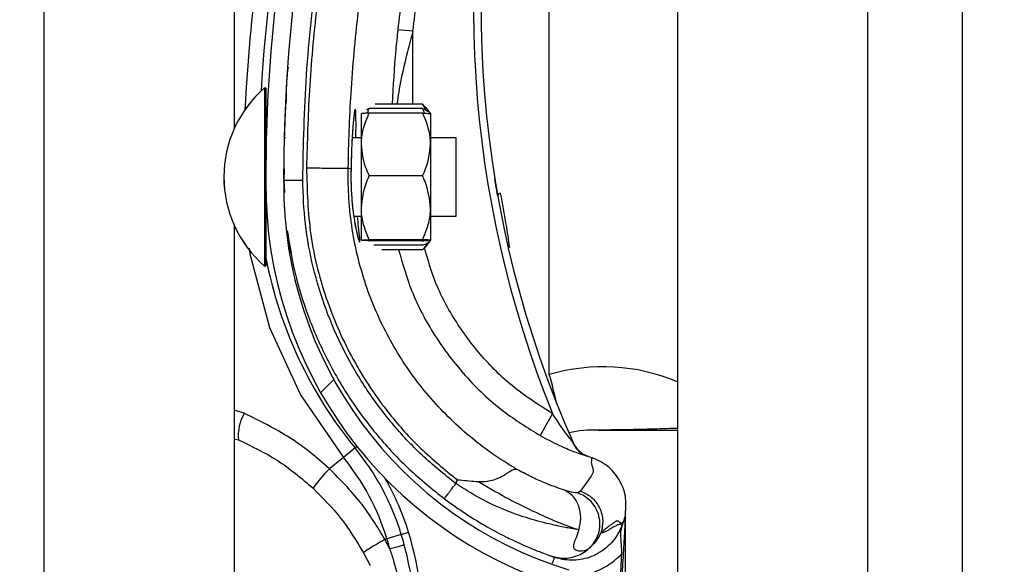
# Model space of a CAD drawing. Header units: inches. Extents: x 170 to 284, y 215 to 248.
# Tile 277 of 656: x 186.1024 to 186.2355, y 242.7093 to 242.783. Entities that reach past the tile are written whole.
import ezdxf

# ---------------------------------------------------------------- set-up
doc = ezdxf.new("R2010")
doc.units = ezdxf.units.IN
doc.header["$LTSCALE"] = 0.25
doc.header["$MEASUREMENT"] = 0
doc.layers.add('ANNOTATIONS', color=1, linetype='Continuous')
doc.layers.add('LH BENCH MOUNT', color=7, linetype='Continuous')
doc.styles.add('ARIAL', font='arial.ttf', dxfattribs={"height": 0.09375})
doc.dimstyles.new('STANDARD$0', dxfattribs={"dimtxt": 0.09375, "dimasz": 0.09375, "dimexe": 0.03125, "dimexo": 0.046875, "dimgap": 0.09, "dimtad": 0, "dimtih": 1, "dimtoh": 1, "dimdec": 4, "dimzin": 0, "dimdsep": 46, "dimtxsty": 'ARIAL', "dimcen": 0.09, "dimadec": 0, "dimazin": 0, "dimtfac": 1, "dimtdec": 4, "dimtofl": 0, "dimtmove": 0, "dimatfit": 1, "dimfxl": 1, "dimtolj": 1, "dimtzin": 0, "dimarcsym": 0})

# ---------------------------------------------------------------- blocks, each defined once
blk = doc.blocks.new('*D114')
at = {"layer": 'ANNOTATIONS', "color": 0, "lineweight": -2, "transparency": 16777216}
for p, q in [((186.1492924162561, 243.6642684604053), (187.5897358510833, 243.6642684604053)), ((187.5584858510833, 243.5705184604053), (187.5584858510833, 241.8503426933)), ((187.5584858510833, 239.6953067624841), (187.5584858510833, 241.4154825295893)), ((186.8279608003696, 239.6015567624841), (187.5897358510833, 239.6015567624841))]:
    blk.add_line(p, q, dxfattribs=at)
at = {"layer": 'ANNOTATIONS', "color": 0, "transparency": 16777216}
for points in [[(187.5428608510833, 243.5705184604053), (187.5741108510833, 243.5705184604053), (187.5584858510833, 243.6642684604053)], [(187.5428608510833, 239.6953067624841), (187.5741108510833, 239.6953067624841), (187.5584858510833, 239.6015567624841)]]:
    blk.add_solid(points, dxfattribs=at)
at = {"layer": 'defpoints', "color": 0, "transparency": 16777216}
for p in [(186.1024174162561, 243.6642684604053), (186.7810858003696, 239.6015567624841), (187.5584858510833, 239.6015567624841)]:
    blk.add_point(p, dxfattribs=at)
at = {"layer": 'ANNOTATIONS', "color": 0, "transparency": 16777216, "insert": (187.5584858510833, 241.6329126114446), "char_height": 0.09375, "attachment_point": 5, "style": 'ARIAL'}
blk.add_mtext('\\A1;OPENING\\PHEIGHT', dxfattribs=at)

msp = doc.modelspace()

# ---------------------------------------------------------------- hatches: boundary and pattern name
at = {"layer": 'LH BENCH MOUNT'}
h = msp.add_hatch(dxfattribs=at)
h.set_pattern_fill('ANSI31', color=256, scale=0.34241245, angle=2.8e-322, style=0)
h.set_pattern_definition([(45, (176.0930244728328, 238.0091787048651), (-0.03026527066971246, 0.03026527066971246), [])])
edge = h.paths.add_edge_path(flags=0)
edge.add_arc((186.1662917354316, 242.6705346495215), 0.001712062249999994, 450.0000000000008, 472.2104203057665)
edge.add_line((186.1656445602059, 242.6721196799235), (186.1647320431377, 242.6743545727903))
edge.add_arc((186.1662917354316, 242.6705346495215), 0.004126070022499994, 450, 472.2104203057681, ccw=False)
edge.add_arc((186.1662917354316, 242.6616319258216), 0.01302879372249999, 401.47616737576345, 450, ccw=False)
edge.add_arc((186.1620458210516, 242.6584817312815), 0.01830194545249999, 359.9999999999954, 400.0613730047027, ccw=False)
edge.add_arc((186.1685858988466, 242.6584817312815), 0.01176186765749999, 292.14085769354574, 360, ccw=False)
edge.add_arc((186.1662917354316, 242.6617346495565), 0.01566536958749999, 235.2570680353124, 295.4307998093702, ccw=False)
edge.add_arc((186.1715306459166, 242.6698498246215), 0.02532140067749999, 212.8542481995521, 235.980933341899, ccw=False)
edge.add_arc((186.1633812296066, 242.6634809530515), 0.01504902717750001, 172.1557183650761, 209.3146496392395, ccw=False)
edge.add_arc((186.1758108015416, 242.6621455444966), 0.02754708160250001, 453.3085031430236, 532.9325737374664, ccw=False)
edge.add_arc((186.1725578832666, 242.6982358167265), 0.008748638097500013, 280.9586189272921, 427.9414322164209)
edge.add_arc((186.1924176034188, 242.7605891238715), 0.05672062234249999, 179.5706357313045, 253.0098997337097, ccw=False)
edge.add_arc((186.3507493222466, 242.7617875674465), 0.2150521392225, 163.4260275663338, 180.2060536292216, ccw=False)
edge.add_arc((186.1719757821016, 242.8139369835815), 0.02884824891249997, 465.1588434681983, 521.4137567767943, ccw=False)
edge.add_arc((186.1546497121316, 242.8684832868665), 0.0284373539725, 290.1205938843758, 343.7190675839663)
edge.add_arc((186.1674901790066, 242.8643058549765), 0.01494630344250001, 345.2914408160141, 400.547192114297)
edge.add_arc((186.1640660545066, 242.8624910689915), 0.0187470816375, 397.9578745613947, 431.4396159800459)
edge.add_arc((186.1662917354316, 242.8673190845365), 0.0134739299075, 433.8775574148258, 472.2736457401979)
edge.add_arc((186.1637236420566, 242.8743385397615), 0.006011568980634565, 474.9825325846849, 495.7175736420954)
edge.add_arc((186.1735166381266, 242.8670793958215), 0.01816498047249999, 500.8992600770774, 539.9999999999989)
edge.add_arc((186.1662917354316, 242.8670793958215), 0.01094007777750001, 539.9999999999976, 629.9999999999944)
edge.add_arc((186.1662917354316, 242.8580054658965), 0.001866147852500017, 269.9999999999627, 285.6422464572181)
edge.add_line((186.1667949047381, 242.8562084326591), (186.167445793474, 242.8538838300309))
edge.add_arc((186.1662917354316, 242.8580054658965), 0.004280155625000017, 269.9999999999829, 285.64224645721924, ccw=False)
edge.add_arc((186.1662917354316, 242.8670793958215), 0.01335408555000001, 179.9999999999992, 269.999999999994, ccw=False)
edge.add_arc((186.1735166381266, 242.8670793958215), 0.020578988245, 500.6113583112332, 540, ccw=False)
edge.add_arc((186.1637236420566, 242.8743385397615), 0.008425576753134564, 474.5776671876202, 496.4997109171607, ccw=False)
edge.add_arc((186.1662917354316, 242.8673190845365), 0.01588793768, 433.6903022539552, 472.4705806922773, ccw=False)
edge.add_arc((186.1640660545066, 242.8624910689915), 0.02116108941, 398.1045307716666, 431.57717173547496, ccw=False)
edge.add_arc((186.1674901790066, 242.8643058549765), 0.01736031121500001, 345.1802481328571, 400.36585332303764, ccw=False)
edge.add_arc((186.1546497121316, 242.8684832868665), 0.030851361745, 289.91815728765, 343.77953759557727, ccw=False)
edge.add_arc((186.1719757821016, 242.8139369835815), 0.02643424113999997, 464.9417095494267, 521.3236131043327)
edge.add_arc((186.3507493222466, 242.7617875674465), 0.21263813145, 523.4376684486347, 540.2096895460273)
edge.add_arc((186.1924176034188, 242.7605891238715), 0.05430661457, 539.5566266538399, 613.1145348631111)
edge.add_arc((186.1725578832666, 242.6982358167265), 0.01116264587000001, 280.0610388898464, 428.5290871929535, ccw=False)
edge.add_arc((186.1758108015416, 242.6621455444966), 0.02513307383, 452.9714001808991, 532.9706577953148)
edge.add_arc((186.1633812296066, 242.6634809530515), 0.01263501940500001, 532.0830472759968, 568.9826967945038)
edge.add_arc((186.1715306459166, 242.6698498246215), 0.022907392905, 213.0443063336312, 236.0197152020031)
edge.add_arc((186.1662917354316, 242.6617346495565), 0.01325136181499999, 235.1922404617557, 295.7352497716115)
edge.add_arc((186.1685858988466, 242.6584817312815), 0.009347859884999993, 291.7225241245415, 360)
edge.add_arc((186.1620458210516, 242.6584817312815), 0.01588793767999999, 359.9999999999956, 399.9521788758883)
edge.add_arc((186.1662917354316, 242.6616319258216), 0.01061478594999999, 401.6345013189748, 450.0000000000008)

# ---------------------------------------------------------------- linework, layer by layer
for p, q in [((186.2298594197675, 239.6490664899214), (186.2298594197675, 243.9018291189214)), ((186.2298594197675, 239.6490664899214), (186.2298594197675, 243.9018291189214)), ((186.1913380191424, 243.8543193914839), (186.1913380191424, 239.6897279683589)), ((186.2170189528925, 243.8543193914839), (186.2170189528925, 239.6490664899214)), ((186.2298594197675, 239.6490664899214), (186.2298594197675, 243.8543193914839)), ((186.1057349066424, 239.6490664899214), (186.1057349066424, 243.7595607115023)), ((186.1314158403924, 242.9606655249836), (186.1314158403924, 242.7682915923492)), ((186.1740134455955, 242.7350172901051), (186.1740134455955, 242.800437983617)), ((186.1555752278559, 242.7814542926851), (186.1535337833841, 242.7816745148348)), ((186.1555724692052, 242.7716025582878), (186.1555752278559, 242.7814542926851)), ((186.1355302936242, 242.7738101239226), (186.1355251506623, 242.751320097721)), ((186.1355287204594, 242.7738101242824), (186.1355302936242, 242.7738101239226)), ((186.1355302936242, 242.7738101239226), (186.1357014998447, 242.7738100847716)), ((186.1357014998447, 242.7738100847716), (186.1356989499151, 242.7626593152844)), ((186.1383866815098, 242.7718734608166), (186.1383868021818, 242.7718756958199)), ((186.1568877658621, 242.7716022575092), (186.1504526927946, 242.7716037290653)), ((186.1568877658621, 242.7716022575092), (186.1571926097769, 242.7712131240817)), ((186.1486086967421, 242.7661451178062), (186.1486096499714, 242.7703135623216)), ((186.149679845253, 242.7709972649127), (186.149292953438, 242.7708110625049)), ((186.1568874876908, 242.7703858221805), (186.1496797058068, 242.7703874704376)), ((186.156887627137, 242.7709956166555), (186.149679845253, 242.7709972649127)), ((186.1572152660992, 242.7712314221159), (186.1579575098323, 242.7703123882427)), ((186.157957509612, 242.7703114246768), (186.1579565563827, 242.7661429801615)), ((186.1381777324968, 242.767106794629), (186.1383488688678, 242.767106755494)), ((186.1473662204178, 242.767104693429), (186.1486089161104, 242.7671044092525)), ((186.157956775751, 242.7671022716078), (186.1613809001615, 242.7671014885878)), ((186.1613809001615, 242.7671014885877), (186.1613786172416, 242.7571183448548)), ((186.1486067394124, 242.7575857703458), (186.1486086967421, 242.7661451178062)), ((186.1579565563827, 242.7661429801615), (186.1579545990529, 242.7575836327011)), ((186.1381738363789, 242.7628284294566), (186.1381117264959, 242.7613102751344)), ((186.1381184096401, 242.7614736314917), (186.1381224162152, 242.7628308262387)), ((186.1472077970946, 242.7628193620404), (186.1468376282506, 242.7629238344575)), ((186.1472077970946, 242.7628193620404), (186.1472078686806, 242.7628192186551)), ((186.1381117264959, 242.7613102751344), (186.1382130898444, 242.7596669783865)), ((186.1381168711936, 242.7609524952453), (186.138117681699, 242.761227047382)), ((186.1568855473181, 242.76190062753), (186.1496777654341, 242.7619022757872)), ((186.1356984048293, 242.7602756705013), (186.1356963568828, 242.7513200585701)), ((186.1486057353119, 242.7531948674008), (186.1486067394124, 242.7575857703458)), ((186.1579545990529, 242.7575836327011), (186.1579535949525, 242.7531927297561)), ((186.1613786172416, 242.7571183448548), (186.1613784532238, 242.756401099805)), ((186.1486064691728, 242.7564040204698), (186.1475855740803, 242.7564042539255)), ((186.1613784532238, 242.7564010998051), (186.1579543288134, 242.7564018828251)), ((186.1314158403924, 242.7552180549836), (186.1314158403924, 242.5628441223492)), ((186.1568835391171, 242.75311882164), (186.1496757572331, 242.7531204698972)), ((186.1568835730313, 242.7532671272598), (186.1496757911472, 242.7532687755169)), ((186.1579535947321, 242.7531917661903), (186.1572109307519, 242.752273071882)), ((186.1568833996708, 242.752509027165), (186.1502753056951, 242.7525105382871)), ((186.1568832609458, 242.7519023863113), (186.1513657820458, 242.7519036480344)), ((186.1355251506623, 242.751320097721), (186.1355247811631, 242.7497042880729)), ((186.1356963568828, 242.7513200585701), (186.1356959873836, 242.7497042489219)), ((186.1355247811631, 242.7497042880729), (186.1355232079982, 242.7497042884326)), ((186.1356959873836, 242.7497042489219), (186.1355247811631, 242.7497042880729)), ((186.1327797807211, 242.7297751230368), (186.1314158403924, 242.7302101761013)), ((186.174446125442, 242.7297546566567), (186.1727630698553, 242.7267749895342)), ((186.1314158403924, 242.7263463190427), (186.1319843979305, 242.7261725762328)), ((186.1477464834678, 242.7250954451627), (186.1461731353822, 242.7238071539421)), ((186.1477464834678, 242.7250954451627), (186.1480054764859, 242.7253075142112)), ((186.1461731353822, 242.7238071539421), (186.1442768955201, 242.7222544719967)), ((186.1790371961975, 242.7240311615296), (186.1794557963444, 242.7238841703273)), ((186.1794557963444, 242.7238841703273), (186.1797878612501, 242.7237603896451)), ((186.1615536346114, 242.7208011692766), (186.1613712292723, 242.7202723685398)), ((186.1782424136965, 242.7192639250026), (186.1778568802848, 242.7190018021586)), ((186.1843016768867, 242.71614287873), (186.1843016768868, 242.7161648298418)), ((186.1839721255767, 242.7150311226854), (186.1838758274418, 242.7147519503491)), ((186.1843016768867, 242.6631889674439), (186.1843016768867, 242.7156111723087)), ((186.1540075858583, 242.713384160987), (186.1520624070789, 242.7127913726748)), ((186.1540075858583, 242.713384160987), (186.1549902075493, 242.7136836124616)), ((186.1520624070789, 242.7127913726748), (186.1517967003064, 242.712710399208)), ((186.1524507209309, 242.7114347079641), (186.1517967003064, 242.712710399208)), ((186.1489064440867, 242.7108854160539), (186.1497777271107, 242.7091804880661)), ((186.1742323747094, 242.7104762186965), (186.1743992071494, 242.7104169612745)), ((186.1744776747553, 242.7103895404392), (186.1747284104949, 242.7103019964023))]:
    msp.add_line(p, q, dxfattribs=at)
at = {"layer": 'LH BENCH MOUNT', "flags": 128}
msp.add_lwpolyline([(186.1334582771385, 242.752133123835), (186.1335312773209, 242.7513381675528), (186.1361895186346, 242.7413832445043), (186.1403621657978, 242.7322989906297), (186.146173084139, 242.723807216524), (186.1461731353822, 242.7238071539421), (186.1461731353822, 242.7238071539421)], dxfattribs=at)
at = {"layer": 'LH BENCH MOUNT'}
for centre, radius, start, end in [((186.3507141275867, 242.7604040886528), 0.2160622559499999, 161.092978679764, 176.5593061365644), ((186.3507493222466, 242.7617875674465), 0.215052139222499, 163.4260275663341, 180.2060536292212), ((186.3507493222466, 242.7617875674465), 0.2126381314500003, 163.4376684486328, 180.2096895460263), ((186.3103094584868, 242.7846982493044), 0.1465525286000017, 165.3406183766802, 202.0185750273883), ((186.3103094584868, 242.7846982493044), 0.1455252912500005, 165.3544246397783, 203.870550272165), ((186.3507141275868, 242.7604040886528), 0.2180957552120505, 167.1792232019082, 177.2529346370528), ((186.145945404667, 242.7617548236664), 0.01593228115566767, 130.8294767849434, 229.1443187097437), ((186.1459469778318, 242.7617548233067), 0.01593228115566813, 130.8294767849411, 229.144318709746), ((186.1362479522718, 242.7676550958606), 0.000547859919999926, 179.9868977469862, 209.2820731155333), ((186.1924176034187, 242.7605891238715), 0.05672062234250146, 179.5706357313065, 253.009899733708), ((186.1924176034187, 242.7605891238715), 0.05430661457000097, 179.556626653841, 253.114534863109), ((186.1675087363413, 242.7590197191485), 0.0005320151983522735, 98.82251519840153, 154.8284159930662), ((186.1362452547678, 242.7558589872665), 0.0005478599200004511, 134.5651049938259, 179.98689774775), ((186.1925195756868, 242.7617566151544), 0.05786770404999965, 190.8936622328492, 219.3113539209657), ((186.1813100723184, 242.7103947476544), 0.02568093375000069, 67.01549504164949, 106.5066258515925), ((186.1177914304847, 242.7184953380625), 0.05859940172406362, 12.39253663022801, 16.3764692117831), ((186.1380763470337, 242.7267166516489), 0.006116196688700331, 149.9959646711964, 185.1035778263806), ((186.1801927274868, 242.7103947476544), 0.0171206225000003, 88.6104970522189, 101.9466001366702), ((186.1806203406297, 242.7280238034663), 0.0005136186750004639, 268.6104970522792, 270.0142555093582), ((186.121253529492, 242.7034024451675), 0.03424124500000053, 16.94846748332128, 39.31135392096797), ((186.1803633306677, 242.7271939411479), 0.003424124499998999, 203.8705502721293, 250.6224115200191), ((186.121253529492, 242.7034024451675), 0.03220774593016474, 16.9484674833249, 39.31135392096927), ((186.160690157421, 242.7060546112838), 0.02306145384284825, 135.3749046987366, 143.8386130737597), ((186.121253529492, 242.7034024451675), 0.03526848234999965, 16.94846748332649, 29.83866096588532), ((186.1127374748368, 242.7008071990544), 0.04314396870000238, 355.771303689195, 16.94846748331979), ((186.1127374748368, 242.7008071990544), 0.04417120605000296, 355.7713036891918, 16.94846748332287), ((186.1127374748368, 242.7008071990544), 0.04111046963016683, 14.98049646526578, 16.94846748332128)]:
    msp.add_arc(centre, radius, start, end, dxfattribs=at)
for points, knots in [([(186.1406798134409, 242.7613160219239), (186.1407785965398, 242.7660714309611), (186.1409766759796, 242.7756069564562), (186.1425862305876, 242.7899158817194), (186.1450430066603, 242.8042254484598), (186.1475403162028, 242.8136292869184), (186.1487919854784, 242.8183425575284)], [0, 0, 0, 0, 0.2468628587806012, 0.4950083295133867, 0.74689458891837, 1, 1, 1, 1]), ([(186.1611233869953, 242.8186095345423), (186.1606953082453, 242.8171802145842), (186.1591104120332, 242.8118883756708), (186.1568152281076, 242.8025902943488), (186.154748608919, 242.7916809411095), (186.1538972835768, 242.7846686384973), (186.1535337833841, 242.7816745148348)], [0, 0, 0, 0, 0.1185397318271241, 0.4388752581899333, 0.7604101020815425, 1, 1, 1, 1]), ([(186.1492048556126, 242.8178542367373), (186.1482307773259, 242.8142240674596), (186.1462797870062, 242.8069531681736), (186.144101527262, 242.7958724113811), (186.1424904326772, 242.7846898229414), (186.1414796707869, 242.7737211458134), (186.1412849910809, 242.7664733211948), (186.1411915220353, 242.7629935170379)], [0, 0, 0, 0, 0.2027568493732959, 0.4061035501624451, 0.6088604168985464, 0.8122072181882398, 1, 1, 1, 1]), ([(186.1555752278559, 242.7814542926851), (186.1559349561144, 242.784417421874), (186.1567756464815, 242.7913422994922), (186.1588195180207, 242.802138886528), (186.1610898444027, 242.8113410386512), (186.162662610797, 242.8165924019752), (186.1630862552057, 242.8180069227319)], [0, 0, 0, 0, 0.2395900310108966, 0.5599255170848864, 0.8814604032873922, 0.9999999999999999, 0.9999999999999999, 0.9999999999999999, 0.9999999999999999]), ([(186.146837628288, 242.7629238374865), (186.1468376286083, 242.7629238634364), (186.1468794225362, 242.7663101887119), (186.1471425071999, 242.7733569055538), (186.1480944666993, 242.7840301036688), (186.1496690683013, 242.79490617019), (186.1517875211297, 242.8056935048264), (186.1536858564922, 242.8127685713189), (186.1546350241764, 242.8163061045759)], [0, 0, 0, 0, 1.439079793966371e-06, 0.1877923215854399, 0.3908439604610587, 0.5938956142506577, 0.7969478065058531, 1, 1, 1, 1]), ([(186.1535337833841, 242.7816745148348), (186.1534366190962, 242.7807567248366), (186.1530816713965, 242.7774039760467), (186.1528959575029, 242.7740436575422), (186.1527610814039, 242.7716032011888)], [0, 0, 0, 0, 0.2737425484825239, 0.9999999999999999, 0.9999999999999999, 0.9999999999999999, 0.9999999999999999]), ([(186.1555752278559, 242.7814542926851), (186.1553281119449, 242.780545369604), (186.1545903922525, 242.7778319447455), (186.1538320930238, 242.7745378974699), (186.1534925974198, 242.7721575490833), (186.1534135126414, 242.7716030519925)], [0, 0, 0, 0, 0.2786878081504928, 0.8319718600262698, 1, 1, 1, 1]), ([(186.1384855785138, 242.771878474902), (186.1384912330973, 242.773098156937), (186.1384985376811, 242.7746737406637), (186.138692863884, 242.7762352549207), (186.1387367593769, 242.7765879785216)], [0, 0, 0, 0, 0.7741143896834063, 1, 1, 1, 1]), ([(186.1383866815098, 242.7718734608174), (186.1383813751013, 242.7717763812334), (186.1383760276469, 242.7716785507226), (186.138338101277, 242.7709272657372), (186.1382815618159, 242.7698263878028), (186.1382205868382, 242.7680127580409), (186.1381901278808, 242.7671067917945)], [0, 0, 0, 0, 0.330770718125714, 0.3333292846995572, 0.6669765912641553, 1, 1, 1, 1]), ([(186.157274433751, 242.7708092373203), (186.1572194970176, 242.7709903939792), (186.1571368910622, 242.7712627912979), (186.1569502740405, 242.7715170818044), (186.1568877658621, 242.7716022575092)], [0, 0, 0, 0, 0.6650456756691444, 1, 1, 1, 1]), ([(186.1478716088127, 242.7671045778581), (186.1478744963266, 242.7674243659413), (186.1478853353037, 242.768624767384), (186.1478803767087, 242.7700161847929), (186.1478337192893, 242.7708756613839), (186.1477451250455, 242.7709631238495), (186.1476185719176, 242.7703124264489), (186.1474501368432, 242.7685901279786), (186.1472871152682, 242.7660340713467), (186.1472348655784, 242.7639164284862), (186.1472077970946, 242.7628193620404)], [0, 0, 0, 0, 0.05114929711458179, 0.1920011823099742, 0.3334894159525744, 0.422421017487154, 0.5646212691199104, 0.7065362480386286, 0.8479681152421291, 1, 1, 1, 1]), ([(186.1476699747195, 242.7704462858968), (186.1476701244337, 242.7704468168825), (186.1476769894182, 242.7704711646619), (186.1476454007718, 242.7703342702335), (186.1476008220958, 242.7700190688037), (186.1475535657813, 242.7695559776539), (186.1475291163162, 242.7693163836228)], [0, 0, 0, 0, 0.005301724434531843, 0.2431048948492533, 0.6083977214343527, 1, 1, 1, 1]), ([(186.1486086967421, 242.7661451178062), (186.1486121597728, 242.7663129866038), (186.1486392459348, 242.7676259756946), (186.1490708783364, 242.7690656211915), (186.1496203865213, 242.770258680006), (186.1496797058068, 242.7703874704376)], [0, 0, 0, 0, 0.1156468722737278, 0.904534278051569, 1, 1, 1, 1]), ([(186.1496797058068, 242.7703874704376), (186.1494276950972, 242.7703772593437), (186.1489177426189, 242.7703565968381), (186.1486331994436, 242.7703313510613), (186.1486140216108, 242.7703168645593), (186.1486096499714, 242.7703135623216)], [0, 0, 0, 0, 0.4299704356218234, 0.8700602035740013, 0.9999999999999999, 0.9999999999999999, 0.9999999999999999, 0.9999999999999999]), ([(186.1494248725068, 242.7703760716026), (186.1494475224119, 242.7704675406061), (186.1495006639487, 242.770682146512), (186.1496145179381, 242.7708823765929), (186.149679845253, 242.7709972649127)], [0, 0, 0, 0, 0.4262184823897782, 1, 1, 1, 1]), ([(186.1579565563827, 242.7661429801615), (186.1579531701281, 242.7663108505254), (186.1579266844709, 242.7676238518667), (186.1574957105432, 242.7690636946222), (186.1569467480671, 242.7702570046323), (186.1568874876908, 242.7703858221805)], [0, 0, 0, 0, 0.1156468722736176, 0.9045342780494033, 0.9999999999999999, 0.9999999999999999, 0.9999999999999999, 0.9999999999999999]), ([(186.1568874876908, 242.7703858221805), (186.1571394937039, 242.7703754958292), (186.1576494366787, 242.7703546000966), (186.157933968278, 242.7703292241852), (186.1579531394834, 242.7703147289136), (186.157957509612, 242.7703114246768)], [0, 0, 0, 0, 0.4299704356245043, 0.8700602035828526, 0.9999999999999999, 0.9999999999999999, 0.9999999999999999, 0.9999999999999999]), ([(186.1571423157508, 242.7703743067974), (186.1571197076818, 242.7704657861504), (186.1570666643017, 242.7706804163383), (186.1569529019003, 242.77088069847), (186.156887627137, 242.7709956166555)], [0, 0, 0, 0, 0.4262184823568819, 1, 1, 1, 1]), ([(186.156887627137, 242.7709956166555), (186.1571396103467, 242.7708855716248), (186.1576495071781, 242.7706628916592), (186.1579339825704, 242.7703917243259), (186.1579531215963, 242.7702365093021), (186.1579574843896, 242.7702011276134)], [0, 0, 0, 0, 0.4299704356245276, 0.8700602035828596, 1, 1, 1, 1]), ([(186.1475291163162, 242.7693163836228), (186.1475244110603, 242.7692727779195), (186.1474890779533, 242.7689453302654), (186.1474166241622, 242.7680050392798), (186.1473246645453, 242.7665098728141), (186.1472516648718, 242.7647335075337), (186.1472166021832, 242.7634636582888), (186.1472086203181, 242.7628139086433), (186.1472086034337, 242.7628125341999)], [0, 0, 0, 0, 0.03583539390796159, 0.2690981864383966, 0.5116419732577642, 0.7561140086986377, 0.9994840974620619, 1, 1, 1, 1]), ([(186.1496777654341, 242.7619022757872), (186.1495149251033, 242.7622606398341), (186.1488988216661, 242.7636165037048), (186.1487316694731, 242.7650733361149), (186.1486086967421, 242.7661451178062)], [0, 0, 0, 0, 0.2643068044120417, 1, 1, 1, 1]), ([(186.1568855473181, 242.76190062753), (186.1570485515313, 242.7622589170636), (186.1576652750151, 242.7636144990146), (186.15783309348, 242.7650712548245), (186.1579565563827, 242.7661429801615)], [0, 0, 0, 0, 0.2643068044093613, 1, 1, 1, 1]), ([(186.1411910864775, 242.7629935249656), (186.1412738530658, 242.759956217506), (186.1414421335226, 242.7537807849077), (186.143731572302, 242.7449938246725), (186.1473458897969, 242.7368272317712), (186.1517606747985, 242.7302471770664), (186.1565697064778, 242.7248624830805), (186.1598837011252, 242.722161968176), (186.1615536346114, 242.7208011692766)], [0, 0, 0, 0, 0.1870908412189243, 0.3803918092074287, 0.5558755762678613, 0.7364481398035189, 0.8671952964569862, 1, 1, 1, 1]), ([(186.1411910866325, 242.7629935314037), (186.1419152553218, 242.76298214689), (186.14336359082, 242.7629593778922), (186.1452047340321, 242.7629314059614), (186.1465196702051, 242.7629153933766), (186.1467316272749, 242.762921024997), (186.1468376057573, 242.7629238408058)], [0, 0, 0, 0, 0.2500007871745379, 0.5000009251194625, 0.7500005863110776, 1, 1, 1, 1]), ([(186.169580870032, 242.722233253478), (186.1691391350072, 242.7224959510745), (186.166491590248, 242.7240704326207), (186.1619665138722, 242.7275018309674), (186.1566353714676, 242.7331031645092), (186.1523471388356, 242.7395429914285), (186.1490978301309, 242.7467690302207), (186.1471382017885, 242.7546438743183), (186.1467673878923, 242.7601718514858), (186.1468376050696, 242.762923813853), (186.1468376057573, 242.7629238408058)], [0, 0, 0, 0, 0.03155846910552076, 0.1891461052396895, 0.34673388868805, 0.5043277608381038, 0.6619226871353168, 0.8309600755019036, 0.9999983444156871, 1, 1, 1, 1]), ([(186.147209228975, 242.7628103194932), (186.1472078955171, 242.7627678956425), (186.1471870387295, 242.7621043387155), (186.147192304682, 242.7607727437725), (186.1472862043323, 242.7589492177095), (186.1474054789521, 242.7576447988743), (186.1474929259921, 242.7570499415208), (186.1475096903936, 242.7569359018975)], [0, 0, 0, 0, 0.02096907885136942, 0.3279800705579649, 0.6261032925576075, 0.928320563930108, 1, 1, 1, 1]), ([(186.1472078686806, 242.7628192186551), (186.1472001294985, 242.7623641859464), (186.1471756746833, 242.7609263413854), (186.1472983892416, 242.7585161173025), (186.1476144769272, 242.7559746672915), (186.1479975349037, 242.7540474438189), (186.1482797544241, 242.7530635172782), (186.1484248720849, 242.752827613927), (186.1484130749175, 242.7533857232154), (186.1482551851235, 242.7546373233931), (186.1481358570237, 242.7559241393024), (186.1480913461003, 242.7564041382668)], [0, 0, 0, 0, 0.05799721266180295, 0.1832636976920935, 0.306412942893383, 0.4347166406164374, 0.5675677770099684, 0.6609498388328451, 0.792266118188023, 0.9225125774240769, 1, 1, 1, 1]), ([(186.1381117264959, 242.7613102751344), (186.1381460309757, 242.7613103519), (186.1381988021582, 242.7613104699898), (186.1385190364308, 242.7613111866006), (186.1388504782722, 242.7613119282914), (186.1392619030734, 242.7613128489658), (186.1398597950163, 242.7613141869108), (186.1403567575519, 242.7613152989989), (186.1406798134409, 242.7613160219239)], [0, 0, 0, 0, 0.2394568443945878, 0.3683606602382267, 0.5000000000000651, 0.631639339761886, 0.7605431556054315, 1, 1, 1, 1]), ([(186.1613712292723, 242.7202723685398), (186.1598266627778, 242.7215139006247), (186.1567350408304, 242.7239989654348), (186.1526771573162, 242.7283716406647), (186.1491033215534, 242.7331476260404), (186.1461149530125, 242.7383217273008), (186.1437242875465, 242.7437970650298), (186.1420014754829, 242.7495130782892), (186.1408961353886, 242.7553757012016), (186.1407517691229, 242.7593400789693), (186.1406798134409, 242.7613160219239)], [0, 0, 0, 0, 0.1247413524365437, 0.2496837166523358, 0.3746881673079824, 0.4999855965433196, 0.6253465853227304, 0.7503062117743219, 0.8755465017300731, 1, 1, 1, 1]), ([(186.1486067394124, 242.7575857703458), (186.1487347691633, 242.7586969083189), (186.1489055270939, 242.7601788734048), (186.1495232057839, 242.7615573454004), (186.1496777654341, 242.7619022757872)], [0, 0, 0, 0, 0.7497733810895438, 0.9999999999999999, 0.9999999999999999, 0.9999999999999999, 0.9999999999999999]), ([(186.1579545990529, 242.7575836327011), (186.1578270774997, 242.758694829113), (186.157656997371, 242.7601768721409), (186.1570399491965, 242.7615556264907), (186.1568855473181, 242.76190062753)], [0, 0, 0, 0, 0.7497733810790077, 1, 1, 1, 1]), ([(186.167027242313, 242.7592460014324), (186.1669414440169, 242.7597382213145), (186.1667796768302, 242.7606662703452), (186.1666416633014, 242.7615211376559), (186.1666330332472, 242.7615748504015), (186.1666297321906, 242.7615953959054)], [0, 0, 0, 0, 0.4108597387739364, 0.7746496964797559, 1, 1, 1, 1]), ([(186.1686633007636, 242.7522298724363), (186.1685160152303, 242.7532691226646), (186.1681664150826, 242.7557359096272), (186.1676981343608, 242.7581489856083), (186.1674271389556, 242.7595454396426)], [0, 0, 0, 0, 0.4212971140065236, 1, 1, 1, 1]), ([(186.1496757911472, 242.7532687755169), (186.1494239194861, 242.7538666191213), (186.1489142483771, 242.7550763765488), (186.1486300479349, 242.7565498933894), (186.1486110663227, 242.7573934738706), (186.1486067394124, 242.7575857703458)], [0, 0, 0, 0, 0.4299704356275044, 0.870060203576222, 0.9999999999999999, 0.9999999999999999, 0.9999999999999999, 0.9999999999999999]), ([(186.1568835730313, 242.7532671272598), (186.1571357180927, 242.7538648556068), (186.1576459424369, 242.7550743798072), (186.1579308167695, 242.7565477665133), (186.1579501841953, 242.7573913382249), (186.1579545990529, 242.7575836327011)], [0, 0, 0, 0, 0.4299704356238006, 0.8700602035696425, 1, 1, 1, 1]), ([(186.1475096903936, 242.7569359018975), (186.1475622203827, 242.7565479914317), (186.1476850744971, 242.755640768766), (186.1479053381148, 242.754538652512), (186.1480869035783, 242.7537663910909), (186.1482023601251, 242.7533970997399), (186.1482051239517, 242.7533900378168), (186.1482059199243, 242.753388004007)], [0, 0, 0, 0, 0.1981000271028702, 0.4633049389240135, 0.7305309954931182, 0.922393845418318, 1, 1, 1, 1]), ([(186.1385983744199, 242.754519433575), (186.1388913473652, 242.7526497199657), (186.1395077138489, 242.7487161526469), (186.1413248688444, 242.7429062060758), (186.143818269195, 242.7371506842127), (186.1469644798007, 242.7317197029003), (186.1507144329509, 242.726705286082), (186.1549746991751, 242.722123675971), (186.1582128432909, 242.7195189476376), (186.1598290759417, 242.7182188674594)], [0, 0, 0, 0, 0.1313887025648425, 0.2764200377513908, 0.4215581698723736, 0.5666389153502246, 0.7114924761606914, 0.8559992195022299, 1, 1, 1, 1]), ([(186.1390425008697, 242.7515613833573), (186.1390446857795, 242.7515506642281), (186.1390532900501, 242.7515084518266), (186.138902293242, 242.7522506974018), (186.1387125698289, 242.7535444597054), (186.1386283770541, 242.754118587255)], [0, 0, 0, 0, 0.1591842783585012, 0.6268746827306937, 1, 1, 1, 1]), ([(186.1390423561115, 242.7515613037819), (186.139044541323, 242.7515505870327), (186.1390531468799, 242.751508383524), (186.138902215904, 242.7522500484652), (186.1387126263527, 242.7535428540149), (186.1386285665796, 242.7541160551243)], [0, 0, 0, 0, 0.1592756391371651, 0.6272415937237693, 1, 1, 1, 1]), ([(186.1390422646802, 242.7515612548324), (186.1390444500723, 242.7515505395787), (186.1390530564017, 242.7515083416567), (186.1389021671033, 242.7522496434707), (186.1387126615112, 242.7535418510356), (186.1386286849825, 242.7541144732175)], [0, 0, 0, 0, 0.1593327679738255, 0.6274710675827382, 1, 1, 1, 1]), ([(186.1390421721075, 242.7515612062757), (186.1390443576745, 242.75155049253), (186.1390529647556, 242.7515083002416), (186.13890211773, 242.7522492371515), (186.1387126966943, 242.7535408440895), (186.1386288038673, 242.754112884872)], [0, 0, 0, 0, 0.1593901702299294, 0.627701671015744, 1, 1, 1, 1]), ([(186.1486057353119, 242.7531948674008), (186.1487335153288, 242.7532139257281), (186.1489039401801, 242.7532393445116), (186.1495213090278, 242.7532628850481), (186.1496757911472, 242.7532687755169)], [0, 0, 0, 0, 0.7497733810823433, 1, 1, 1, 1]), ([(186.1496757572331, 242.7531204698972), (186.14942375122, 242.7531307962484), (186.1489138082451, 242.7531516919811), (186.1486292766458, 242.7531770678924), (186.1486101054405, 242.753191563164), (186.1486057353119, 242.7531948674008)], [0, 0, 0, 0, 0.4299704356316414, 0.870060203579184, 0.9999999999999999, 0.9999999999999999, 0.9999999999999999, 0.9999999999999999]), ([(186.1568833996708, 242.752509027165), (186.1571354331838, 242.7526189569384), (186.1576454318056, 242.7528414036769), (186.1579300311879, 242.7531124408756), (186.1579492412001, 242.7532676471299), (186.1579536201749, 242.7533030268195)], [0, 0, 0, 0, 0.4299704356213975, 0.8700602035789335, 1, 1, 1, 1]), ([(186.1568835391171, 242.75311882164), (186.1571355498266, 242.753129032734), (186.1576455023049, 242.7531496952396), (186.1579300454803, 242.7531749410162), (186.1579492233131, 242.7531894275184), (186.1579535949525, 242.7531927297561)], [0, 0, 0, 0, 0.4299704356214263, 0.8700602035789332, 1, 1, 1, 1]), ([(186.1579535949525, 242.7531927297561), (186.1578258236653, 242.7532118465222), (186.1576554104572, 242.7532373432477), (186.1570380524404, 242.7532611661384), (186.1568835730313, 242.7532671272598)], [0, 0, 0, 0, 0.7497733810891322, 0.9999999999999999, 0.9999999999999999, 0.9999999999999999, 0.9999999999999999]), ([(186.1536438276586, 242.7519031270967), (186.1541787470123, 242.7500158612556), (186.1553303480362, 242.7459528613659), (186.1584144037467, 242.7402057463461), (186.1625617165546, 242.7346967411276), (186.1673934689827, 242.7301235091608), (186.1710837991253, 242.7278221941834), (186.1727630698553, 242.7267749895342)], [0, 0, 0, 0, 0.1810254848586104, 0.3897206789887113, 0.598415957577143, 0.8172607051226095, 1, 1, 1, 1]), ([(186.1568832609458, 242.7519023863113), (186.1571659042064, 242.7521911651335), (186.1574767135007, 242.7525087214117), (186.1575991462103, 242.7528460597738), (186.1576102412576, 242.7528766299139)], [0, 0, 0, 0, 0.9093784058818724, 1, 1, 1, 1]), ([(186.174446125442, 242.7297546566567), (186.1729099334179, 242.7307127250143), (186.1695340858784, 242.7328181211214), (186.1651124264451, 242.7370012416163), (186.1613238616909, 242.7420429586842), (186.1585962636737, 242.7470847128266), (186.157599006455, 242.750571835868), (186.1571704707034, 242.7520703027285)], [0, 0, 0, 0, 0.1871957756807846, 0.4113707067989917, 0.6251451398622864, 0.8389194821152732, 1, 1, 1, 1]), ([(186.1442768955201, 242.7222544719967), (186.1442768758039, 242.7222544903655), (186.1426156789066, 242.7238021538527), (186.1389900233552, 242.7267227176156), (186.1348725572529, 242.7287464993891), (186.1327797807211, 242.7297751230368)], [0, 0, 0, 0, 5.836249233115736e-06, 0.4917349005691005, 1, 1, 1, 1]), ([(186.1771432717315, 242.7259239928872), (186.1771394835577, 242.7259285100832), (186.177071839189, 242.7260091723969), (186.1768300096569, 242.726314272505), (186.1763102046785, 242.7270037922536), (186.1754683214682, 242.7281811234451), (186.1748273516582, 242.7291678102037), (186.174446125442, 242.7297546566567)], [0, 0, 0, 0, 0.005253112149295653, 0.09380336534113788, 0.2660256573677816, 0.5634579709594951, 1, 1, 1, 1]), ([(186.1913380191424, 242.727741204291), (186.190987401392, 242.7277293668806), (186.1894274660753, 242.7276767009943), (186.1871703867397, 242.727609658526), (186.1847827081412, 242.7275550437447), (186.1832280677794, 242.7275302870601), (186.1822304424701, 242.7275193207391), (186.1815968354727, 242.7275144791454), (186.1811968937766, 242.7275122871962), (186.1809450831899, 242.7275112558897), (186.1807716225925, 242.7275106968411), (186.1806630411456, 242.7275104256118), (186.1806137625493, 242.7275103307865), (186.1806096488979, 242.7275103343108), (186.180607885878, 242.7275103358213)], [0, 0, 0, 0, 0.09048385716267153, 0.4025722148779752, 0.6140598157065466, 0.7523489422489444, 0.8411803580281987, 0.8978729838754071, 0.9340902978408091, 0.9574251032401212, 0.9727591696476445, 0.9884414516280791, 0.9950462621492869, 1, 1, 1, 1]), ([(186.1727630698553, 242.7267749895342), (186.1736391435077, 242.7263068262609), (186.1751798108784, 242.7254835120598), (186.1771628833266, 242.724659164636), (186.1784107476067, 242.7242135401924), (186.1788830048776, 242.7240726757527), (186.1790174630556, 242.7240382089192), (186.1790174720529, 242.7240382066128)], [0, 0, 0, 0, 0.3699466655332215, 0.6505899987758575, 0.8492685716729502, 0.9999899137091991, 1, 1, 1, 1]), ([(186.1806204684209, 242.7275101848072), (186.180622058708, 242.7275101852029), (186.1806257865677, 242.7275101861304), (186.1806762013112, 242.7275101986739), (186.1807867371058, 242.7275102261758), (186.1809628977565, 242.7275102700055), (186.1812196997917, 242.7275103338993), (186.1816276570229, 242.7275104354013), (186.1822739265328, 242.7275105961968), (186.1832904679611, 242.727510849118), (186.1848706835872, 242.7275112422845), (186.1872833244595, 242.727511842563), (186.189514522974, 242.7275123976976), (186.1910281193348, 242.7275127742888), (186.1913380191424, 242.7275128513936)], [0, 0, 0, 0, 0.004737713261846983, 0.01110587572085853, 0.02657793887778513, 0.04194739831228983, 0.06549174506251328, 0.1021665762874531, 0.159676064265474, 0.2498373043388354, 0.3901314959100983, 0.6042895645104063, 0.9189806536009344, 1, 1, 1, 1]), ([(186.1319843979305, 242.7261725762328), (186.133767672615, 242.725330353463), (186.1373964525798, 242.7236165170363), (186.1404953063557, 242.7209953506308), (186.1420713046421, 242.7196622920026)], [0, 0, 0, 0, 0.491425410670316, 1, 1, 1, 1]), ([(186.1771432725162, 242.7259239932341), (186.177298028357, 242.7256080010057), (186.177567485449, 242.7250578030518), (186.1782319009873, 242.724411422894), (186.1787391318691, 242.724170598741), (186.1790175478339, 242.7240384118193)], [0, 0, 0, 0, 0.3783552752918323, 0.6587829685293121, 1, 1, 1, 1]), ([(186.1772320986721, 242.7258082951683), (186.1772295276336, 242.7258116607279), (186.1772238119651, 242.725819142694), (186.1771954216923, 242.725856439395), (186.177179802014, 242.7258769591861)], [0, 0, 0, 0, 0.4498228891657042, 1, 1, 1, 1]), ([(186.1797911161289, 242.7237685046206), (186.1797171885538, 242.7235140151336), (186.1795692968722, 242.7230049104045), (186.1801006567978, 242.7219819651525), (186.1793697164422, 242.7208342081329), (186.1787255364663, 242.7199368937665), (186.1782424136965, 242.7192639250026)], [0, 0, 0, 0, 0.1666800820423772, 0.3334425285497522, 0.5000945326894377, 1, 1, 1, 1]), ([(186.1843016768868, 242.7161648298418), (186.1843619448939, 242.7169710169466), (186.1844824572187, 242.7185830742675), (186.1835407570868, 242.7208530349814), (186.1820004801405, 242.7227683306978), (186.1805277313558, 242.723435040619), (186.1797911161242, 242.7237685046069)], [0, 0, 0, 0, 0.2500474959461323, 0.4999967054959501, 0.7499165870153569, 0.9999999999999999, 0.9999999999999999, 0.9999999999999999, 0.9999999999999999]), ([(186.1517967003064, 242.712710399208), (186.1507505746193, 242.7144298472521), (186.1486308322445, 242.7179139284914), (186.1457407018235, 242.7207951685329), (186.1442768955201, 242.7222544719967)], [0, 0, 0, 0, 0.4935154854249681, 1, 1, 1, 1]), ([(186.164437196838, 242.7205508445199), (186.1647465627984, 242.7205423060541), (186.1653816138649, 242.7205247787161), (186.1663253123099, 242.7207110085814), (186.1672375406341, 242.7210418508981), (186.168230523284, 242.721621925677), (186.1690872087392, 242.7222400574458), (186.1694188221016, 242.7222361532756), (186.1695814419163, 242.7222342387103)], [0, 0, 0, 0, 0.1136768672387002, 0.2333502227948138, 0.3620694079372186, 0.5019163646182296, 0.7557448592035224, 1, 1, 1, 1]), ([(186.1759729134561, 242.7194092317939), (186.1751382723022, 242.7196970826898), (186.1738716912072, 242.7201339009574), (186.171552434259, 242.7211746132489), (186.1702405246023, 242.7218799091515), (186.1695814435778, 242.7222342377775)], [0, 0, 0, 0, 0.4901989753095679, 0.743884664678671, 1, 1, 1, 1]), ([(186.1598290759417, 242.7182188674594), (186.1598496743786, 242.7182462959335), (186.1598813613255, 242.7182884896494), (186.1600736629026, 242.7185445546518), (186.1602726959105, 242.7188095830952), (186.1605197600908, 242.7191385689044), (186.1608787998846, 242.7196166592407), (186.1611772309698, 242.7200140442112), (186.1613712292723, 242.7202723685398)], [0, 0, 0, 0, 0.2394567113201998, 0.3683605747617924, 0.5000000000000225, 0.6316394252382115, 0.7605432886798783, 1, 1, 1, 1]), ([(186.1779883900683, 242.7140096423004), (186.1776496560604, 242.7140667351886), (186.1768405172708, 242.7142031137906), (186.1756888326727, 242.7144312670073), (186.174773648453, 242.7146250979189), (186.1735152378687, 242.7149031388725), (186.1713825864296, 242.7154621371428), (186.1680533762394, 242.7166184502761), (186.1646426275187, 242.7181706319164), (186.1624463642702, 242.7195816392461), (186.1613712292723, 242.7202723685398)], [0, 0, 0, 0, 0.08980644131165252, 0.2145219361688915, 0.2531624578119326, 0.2759662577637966, 0.4628905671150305, 0.637395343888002, 0.8224944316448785, 1, 1, 1, 1]), ([(186.1615536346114, 242.7208011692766), (186.1615651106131, 242.7207998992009), (186.1616795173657, 242.7207872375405), (186.1626414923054, 242.7206830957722), (186.1635903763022, 242.7206047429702), (186.164436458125, 242.7205348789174)], [0, 0, 0, 0, 0.01193493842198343, 0.1189819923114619, 0.9999999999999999, 0.9999999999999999, 0.9999999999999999, 0.9999999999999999]), ([(186.1644377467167, 242.7205506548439), (186.165656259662, 242.719828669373), (186.168159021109, 242.7183457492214), (186.1718401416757, 242.7165124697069), (186.1753389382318, 242.7149544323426), (186.1770905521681, 242.7143312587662), (186.1779896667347, 242.7140113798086)], [0, 0, 0, 0, 0.2305257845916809, 0.4734878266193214, 0.7297379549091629, 1, 1, 1, 1]), ([(186.1420713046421, 242.7196622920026), (186.1433718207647, 242.7183554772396), (186.1460074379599, 242.7157070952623), (186.1479316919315, 242.7125066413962), (186.1489064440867, 242.7108854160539)], [0, 0, 0, 0, 0.4934389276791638, 1, 1, 1, 1]), ([(186.1779891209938, 242.7140081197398), (186.1781164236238, 242.7145381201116), (186.1783808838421, 242.715639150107), (186.178063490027, 242.7173016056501), (186.1772441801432, 242.7186896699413), (186.1763869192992, 242.7191750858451), (186.1759740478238, 242.7194088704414)], [0, 0, 0, 0, 0.2405618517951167, 0.4997464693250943, 0.7590693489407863, 1, 1, 1, 1]), ([(186.177856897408, 242.7190017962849), (186.1777313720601, 242.718994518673), (186.1774805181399, 242.7189799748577), (186.1764807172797, 242.7192644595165), (186.1759812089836, 242.7194065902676)], [0, 0, 0, 0, 0.5003922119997, 1, 1, 1, 1]), ([(186.1793195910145, 242.7114313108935), (186.1795620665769, 242.7116718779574), (186.1800735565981, 242.7121793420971), (186.180607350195, 242.7131894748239), (186.1808934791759, 242.7143769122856), (186.1808319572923, 242.7156488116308), (186.180415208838, 242.7168522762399), (186.1797072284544, 242.7178481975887), (186.178835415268, 242.7185875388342), (186.1781715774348, 242.7188685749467), (186.1778568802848, 242.7190018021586)], [0, 0, 0, 0, 0.1098512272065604, 0.2317256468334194, 0.3631776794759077, 0.4999999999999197, 0.6368223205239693, 0.768274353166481, 0.8901487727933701, 1, 1, 1, 1]), ([(186.1782424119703, 242.7192639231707), (186.1787518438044, 242.7190251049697), (186.1795354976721, 242.7186577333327), (186.1803335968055, 242.7177958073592), (186.1808202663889, 242.7170209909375), (186.1811310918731, 242.7161604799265), (186.1813187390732, 242.7150010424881), (186.1811255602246, 242.7141576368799), (186.1809999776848, 242.7136093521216)], [0, 0, 0, 0, 0.239451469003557, 0.368345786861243, 0.4999761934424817, 0.631610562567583, 0.7605158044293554, 1, 1, 1, 1]), ([(186.1598290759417, 242.7182188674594), (186.1608106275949, 242.7175115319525), (186.162749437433, 242.7161143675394), (186.1655934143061, 242.714410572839), (186.1677360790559, 242.7132584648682), (186.1687552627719, 242.7127838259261), (186.1690582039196, 242.712642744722)], [0, 0, 0, 0, 0.3013203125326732, 0.5951829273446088, 0.8796725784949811, 1, 1, 1, 1]), ([(186.1843016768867, 242.71614287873), (186.1842872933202, 242.7160785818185), (186.1842184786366, 242.7157709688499), (186.1841020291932, 242.7153604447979), (186.1839842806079, 242.7150411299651), (186.1839842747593, 242.7150411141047)], [0, 0, 0, 0, 0.2090106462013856, 0.9999607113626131, 1, 1, 1, 1]), ([(186.1843016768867, 242.7156111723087), (186.1843016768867, 242.7156164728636), (186.1843016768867, 242.7156482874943), (186.1843016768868, 242.7157534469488), (186.1843016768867, 242.7158976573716), (186.1843016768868, 242.7160671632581), (186.1843016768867, 242.7161125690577), (186.1843016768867, 242.71614287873)], [0, 0, 0, 0, 0.01571398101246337, 0.09431738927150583, 0.3218612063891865, 0.5473229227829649, 0.9999999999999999, 0.9999999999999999, 0.9999999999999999, 0.9999999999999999]), ([(186.1838758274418, 242.7147519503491), (186.1838758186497, 242.7147519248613), (186.1835941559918, 242.7139353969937), (186.1827553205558, 242.712443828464), (186.1813036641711, 242.7112064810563), (186.1797121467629, 242.7103432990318), (186.1779392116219, 242.7098189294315), (186.1760219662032, 242.7099188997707), (186.1749849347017, 242.7102132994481), (186.1747284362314, 242.7103019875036), (186.1747284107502, 242.710301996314)], [0, 0, 0, 0, 7.189415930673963e-06, 0.2303203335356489, 0.4448965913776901, 0.4983905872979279, 0.7130087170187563, 0.9276298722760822, 0.9999928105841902, 1, 1, 1, 1]), ([(186.1809991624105, 242.713606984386), (186.1811035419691, 242.7137062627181), (186.1813248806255, 242.7139167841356), (186.1816579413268, 242.7141987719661), (186.1819283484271, 242.7144119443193), (186.1821311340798, 242.7145636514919), (186.1822601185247, 242.7146577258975), (186.182391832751, 242.7147513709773), (186.1825262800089, 242.7148445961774), (186.1826701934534, 242.7149419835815), (186.1828182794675, 242.7150395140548), (186.1829518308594, 242.7151264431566), (186.1830508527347, 242.715187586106), (186.1831215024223, 242.7152303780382), (186.1831830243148, 242.7152502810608), (186.1832480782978, 242.7152513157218), (186.1833174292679, 242.7152299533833), (186.1833910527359, 242.7151832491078), (186.1834650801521, 242.7151087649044), (186.1835355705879, 242.7150436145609), (186.1835909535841, 242.7149933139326), (186.1836275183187, 242.7149625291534), (186.1836595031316, 242.7149371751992), (186.1837002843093, 242.7149246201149), (186.1837545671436, 242.7149221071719), (186.1838206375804, 242.714939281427), (186.1838924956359, 242.7149737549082), (186.1839458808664, 242.7150128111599), (186.18397253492, 242.7150323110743)], [0, 0, 0, 0, 0.08480730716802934, 0.1798353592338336, 0.2850849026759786, 0.3228266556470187, 0.3617275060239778, 0.4017874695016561, 0.4430065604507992, 0.485384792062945, 0.5351510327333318, 0.5813528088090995, 0.6105805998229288, 0.6293562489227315, 0.6489120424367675, 0.6766412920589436, 0.7075477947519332, 0.7416323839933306, 0.7850907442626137, 0.8280699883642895, 0.8539878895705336, 0.8729964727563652, 0.8850957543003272, 0.9032140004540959, 0.9275168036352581, 0.9517481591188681, 0.9759089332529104, 1, 1, 1, 1]), ([(186.1838757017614, 242.7147515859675), (186.1838243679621, 242.7147605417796), (186.1837193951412, 242.7147788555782), (186.183542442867, 242.714760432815), (186.1833505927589, 242.7147111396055), (186.1831485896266, 242.7146304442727), (186.1829436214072, 242.7145293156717), (186.1827388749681, 242.7144161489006), (186.1825115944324, 242.714281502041), (186.1822908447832, 242.7141474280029), (186.182093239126, 242.7140293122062), (186.1819271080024, 242.7139325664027), (186.1817692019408, 242.7138466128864), (186.181604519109, 242.7137649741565), (186.1814430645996, 242.7136958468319), (186.1812857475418, 242.7136442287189), (186.181135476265, 242.7136111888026), (186.1810439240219, 242.7136083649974), (186.1809991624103, 242.713606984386)], [0, 0, 0, 0, 0.06578093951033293, 0.1345158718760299, 0.2062058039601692, 0.27713025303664, 0.3450539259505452, 0.4118164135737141, 0.4774590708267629, 0.5636721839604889, 0.622780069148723, 0.6670965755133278, 0.724168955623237, 0.7778304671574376, 0.8321346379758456, 0.8905164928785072, 0.9464714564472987, 1, 1, 1, 1]), ([(186.1834573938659, 242.7005901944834), (186.1835940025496, 242.7029514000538), (186.1838003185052, 242.7065174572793), (186.1840449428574, 242.7107348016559), (186.1841782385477, 242.7129449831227), (186.1842457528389, 242.7141454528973), (186.1842726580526, 242.7148031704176), (186.1842856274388, 242.7151662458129), (186.1842922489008, 242.715366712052), (186.1842958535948, 242.7154777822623), (186.1842980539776, 242.7155439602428), (186.1842994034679, 242.7155823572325), (186.1843003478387, 242.7156058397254), (186.1843008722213, 242.7156168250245), (186.1843012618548, 242.7156220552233), (186.1843014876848, 242.7156226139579), (186.1843016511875, 242.7156193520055), (186.1843016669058, 242.7156143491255), (186.1843016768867, 242.7156111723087)], [0, 0, 0, 0, 0.4681368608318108, 0.7070129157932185, 0.8371325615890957, 0.9079072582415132, 0.9470740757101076, 0.9687898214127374, 0.9808770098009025, 0.9876679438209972, 0.9915546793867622, 0.9947708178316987, 0.9959953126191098, 0.9972287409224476, 0.9978484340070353, 0.9984730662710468, 0.9990304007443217, 1, 1, 1, 1]), ([(186.1838000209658, 242.7145255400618), (186.1837355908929, 242.7142676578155), (186.183570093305, 242.7136052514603), (186.1836882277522, 242.7124713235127), (186.1837837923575, 242.7113660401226), (186.1837615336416, 242.7108105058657), (186.1837573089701, 242.710705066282)], [0, 0, 0, 0, 0.2412678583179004, 0.6197299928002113, 0.92782531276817, 0.9999999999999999, 0.9999999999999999, 0.9999999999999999, 0.9999999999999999]), ([(186.1839842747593, 242.7150411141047), (186.1839842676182, 242.7150410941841), (186.1839243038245, 242.7148738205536), (186.1838621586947, 242.7146996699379), (186.1838000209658, 242.7145255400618)], [0, 0, 0, 0, 0.000119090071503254, 1, 1, 1, 1]), ([(186.1838000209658, 242.7145255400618), (186.1838225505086, 242.7145933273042), (186.1838732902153, 242.7147459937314), (186.1839368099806, 242.714929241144), (186.1839721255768, 242.715031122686)], [0, 0, 0, 0, 0.4440219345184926, 1, 1, 1, 1]), ([(186.1779878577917, 242.7140064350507), (186.1778697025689, 242.7136361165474), (186.1777049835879, 242.7131198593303), (186.1774532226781, 242.7125224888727), (186.1772888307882, 242.7120895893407), (186.1772263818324, 242.711645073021), (186.1775147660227, 242.7112835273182), (186.1783942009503, 242.7110433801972), (186.1789497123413, 242.7112762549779), (186.1793195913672, 242.711431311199)], [0, 0, 0, 0, 0.1001269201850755, 0.1395859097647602, 0.1897135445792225, 0.2582342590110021, 0.3697357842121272, 0.5803479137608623, 1, 1, 1, 1]), ([(186.1793195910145, 242.7114313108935), (186.1796930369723, 242.7117773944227), (186.1803337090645, 242.7123711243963), (186.1807515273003, 242.7130911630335), (186.1809250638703, 242.7134484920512), (186.1809706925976, 242.7135497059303), (186.1809825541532, 242.7135757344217), (186.1809865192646, 242.7135844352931)], [0, 0, 0, 0, 0.502280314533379, 0.8616962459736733, 0.9584272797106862, 0.9861029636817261, 1, 1, 1, 1]), ([(186.1517967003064, 242.712710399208), (186.151399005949, 242.7124841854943), (186.1505803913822, 242.7120185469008), (186.1496235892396, 242.711436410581), (186.1489932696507, 242.7110163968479), (186.1489348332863, 242.7109282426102), (186.1489064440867, 242.7108854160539)], [0, 0, 0, 0, 0.2429069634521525, 0.4999999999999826, 0.7570930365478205, 0.9999999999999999, 0.9999999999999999, 0.9999999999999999, 0.9999999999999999]), ([(186.1690582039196, 242.712642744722), (186.1694760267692, 242.7124418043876), (186.1706203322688, 242.7118914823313), (186.1720534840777, 242.7113023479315), (186.1733070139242, 242.7108110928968), (186.1740580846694, 242.7105384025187), (186.1741746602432, 242.7104968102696), (186.1742323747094, 242.7104762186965)], [0, 0, 0, 0, 0.1282528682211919, 0.3512504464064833, 0.5733912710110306, 0.7887937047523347, 1, 1, 1, 1]), ([(186.1524503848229, 242.7114354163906), (186.1524503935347, 242.7114353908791), (186.1526362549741, 242.7108911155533), (186.1533097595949, 242.7087322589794), (186.1542967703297, 242.7042244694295), (186.1544529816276, 242.7002018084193), (186.1545436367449, 242.6978673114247)], [0, 0, 0, 0, 5.869764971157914e-06, 0.1252288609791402, 0.4923383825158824, 1, 1, 1, 1]), ([(186.1742323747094, 242.7104762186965), (186.1748677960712, 242.7103233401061), (186.1758456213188, 242.7100880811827), (186.1771960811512, 242.7102947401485), (186.1781971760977, 242.7106510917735), (186.1788950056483, 242.7110768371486), (186.1792436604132, 242.7113679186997), (186.179319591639, 242.7114313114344)], [0, 0, 0, 0, 0.3580314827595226, 0.5509607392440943, 0.7480445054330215, 0.9451282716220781, 1, 1, 1, 1]), ([(186.1743992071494, 242.7104169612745), (186.1744654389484, 242.7103934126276), (186.174664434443, 242.7103226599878), (186.1745077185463, 242.7103792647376), (186.1743204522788, 242.710444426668), (186.1744559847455, 242.7103971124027), (186.1744776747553, 242.7103895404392)], [0, 0, 0, 0, 0.1877582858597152, 0.5641255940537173, 0.9302446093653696, 1, 1, 1, 1]), ([(186.178027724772, 242.7079236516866), (186.1780733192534, 242.707921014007), (186.179152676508, 242.7078585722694), (186.1804607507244, 242.7084333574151), (186.1823318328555, 242.7094109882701), (186.1831409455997, 242.7101455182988), (186.1837573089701, 242.710705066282)], [0, 0, 0, 0, 0.02109882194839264, 0.4994719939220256, 0.6187093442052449, 1, 1, 1, 1]), ([(186.1837573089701, 242.710705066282), (186.1837139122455, 242.7098304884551), (186.1835497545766, 242.7065222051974), (186.1834503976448, 242.703211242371), (186.1833773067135, 242.7007755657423)], [0, 0, 0, 0, 0.2643600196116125, 1, 1, 1, 1]), ([(186.1744571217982, 242.7095173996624), (186.174482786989, 242.7095916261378), (186.174583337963, 242.7098824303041), (186.1746959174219, 242.7102080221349), (186.1747175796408, 242.7102706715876), (186.1747284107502, 242.710301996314)], [0, 0, 0, 0, 0.1462931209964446, 0.5731465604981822, 1, 1, 1, 1])]:
    msp.add_open_spline(points, degree=3, knots=knots, dxfattribs=at)
msp.add_open_spline([(186.1544151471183, 242.7119594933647), (186.1543875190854, 242.7119521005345), (186.1543322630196, 242.7119373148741), (186.1538990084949, 242.7118213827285), (186.153264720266, 242.7116516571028), (186.1527220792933, 242.7115064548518), (186.152450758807, 242.7114338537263)], degree=3, dxfattribs=at)

# ---------------------------------------------------------------- dimensions: what is measured, and where the dimension line sits
at = {"layer": 'ANNOTATIONS'}
dim = msp.add_linear_dim(base=(187.5584858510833, 239.6015567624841), p1=(186.102417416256, 243.6642684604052), p2=(186.7810858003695, 239.6015567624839), angle=90, text='OPENING\\PHEIGHT', dimstyle='STANDARD$0', dxfattribs=at)
dim.commit()
dim.dimension.update_dxf_attribs({"geometry": '*D114', "text_midpoint": (187.5584858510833, 241.6329126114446)})

doc.saveas('drawing.dxf')
